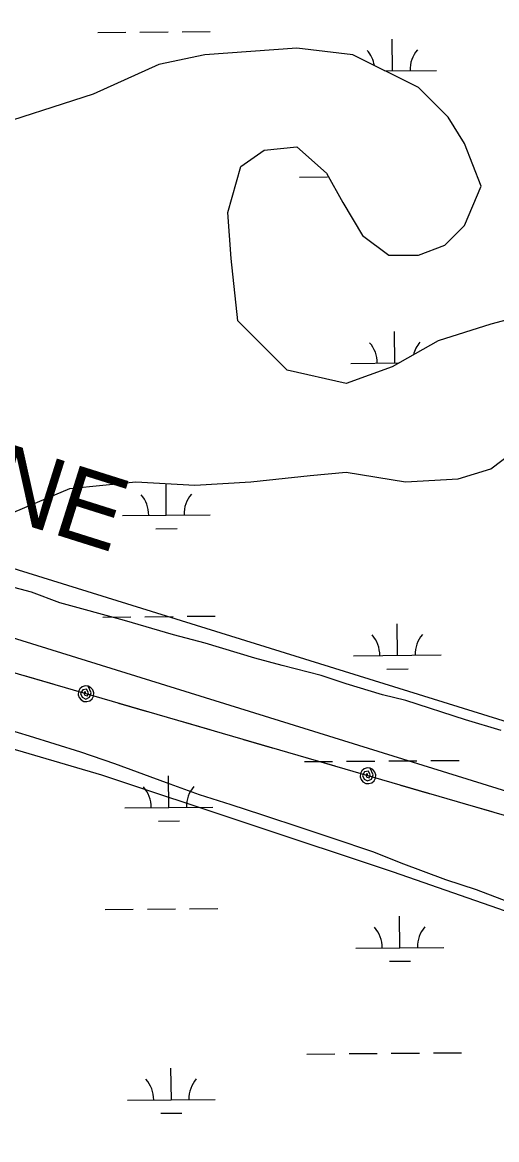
# Model space of a CAD drawing. Extents: x 3567028 to 3605064, y 510945 to 536587.
# Drawn here: x 3590033 to 3590572, y 531015 to 532286 of the extents above; entities that cross this region are included whole.
import ezdxf

# ---------------------------------------------------------------- set-up
doc = ezdxf.new("R2010")
doc.units = 0
for name, color, linetype in [('V-ROAD-CNTR', 7, 'Continuous'), ('V-SITE-VEGE', 7, 'Continuous'), ('V-UTIL-IDEN', 7, 'Continuous'), ('V-UTIL-LINE', 7, 'Continuous'), ('V-WETL-SWMP', 7, 'Continuous')]:
    doc.layers.add(name, color=color, linetype=linetype)

msp = doc.modelspace()

# ---------------------------------------------------------------- linework, layer by layer
at = {"layer": 'V-ROAD-CNTR'}
msp.add_lwpolyline([(3589485.6, 531622.8), (3589571.1, 531594), (3589893.7, 531497.1), (3590122.7, 531429.9), (3590454.8, 531319.5), (3590802.1, 531198.4), (3590964.4, 531136.8)], dxfattribs=at)
at = {"layer": 'V-SITE-VEGE'}
for p, q in [((3590043.3, 531637.9), (3589991.4, 531651.2)), ((3590075.4, 531625.5), (3590043.3, 531637.9)), ((3590149, 531605.6), (3590075.4, 531625.5)), ((3590204.7, 531589.4), (3590149, 531605.6)), ((3590240.6, 531579.9), (3590204.7, 531589.4)), ((3590297.2, 531562.8), (3590240.6, 531579.9)), ((3590328.4, 531554.3), (3590297.2, 531562.8)), ((3590372.8, 531542.9), (3590328.4, 531554.3)), ((3590401.1, 531533.4), (3590372.8, 531542.9)), ((3590442.6, 531521), (3590401.1, 531533.4)), ((3590469, 531514.4), (3590442.6, 531521)), ((3590537, 531492.5), (3590469, 531514.4)), ((3590577.6, 531480.2), (3590537, 531492.5))]:
    msp.add_line(p, q, dxfattribs=at)
msp.add_lwpolyline([(3589908.4, 531521.6), (3589945.2, 531508.3), (3590002.8, 531485.6), (3590040.5, 531474.2), (3590099.1, 531456.1), (3590137.7, 531442.8), (3590196.3, 531421), (3590234, 531407.7), (3590269.9, 531396.3), (3590304.8, 531384.9), (3590352.9, 531368.8), (3590385, 531358.4), (3590432.2, 531342.2), (3590463.4, 531329.9), (3590514.3, 531310.9), (3590549.2, 531299.5), (3590630.4, 531268.2)], dxfattribs=at)
at = {"layer": 'V-UTIL-LINE'}
for points in [[(3591245.7, 531186.1), (3590813.4, 531316.1), (3589953.9, 531566.2), (3589097.9, 531821.9), (3588271.3, 532086.7), (3587446.8, 532354.7), (3587034.4, 532494.7), (3586632.9, 532635.5), (3586214.3, 532773.2), (3585910.4, 533054), (3585734.4, 533425.4), (3585548.5, 533821), (3585363.4, 534224.7), (3585184.1, 534603.2), (3585160.3, 534653.3)], [(3596327.8, 519244.7), (3596555.7, 520553.5), (3596608.7, 520856.4), (3596642.8, 521383.2), (3596692.8, 522850), (3596727.6, 524403.4), (3596836.4, 524401.6), (3596810.3, 524627.5), (3596703.2, 525545), (3596437.4, 527490.4), (3596297.3, 528599.7), (3596136.1, 529068.6), (3595798.6, 529823.1), (3595723.9, 529790.6), (3593807.5, 530393.4), (3590721.5, 531321.4), (3590641.1, 531392.9), (3586481.9, 532688.7), (3586460.6, 532628.9), (3586412.1, 532650), (3586126, 532775.2), (3585921.6, 532944.8), (3585269.7, 534343.3), (3585128.3, 534649.8)], [(3585262.9, 534651), (3586025.6, 533001.3), (3586128.2, 532876.5), (3589487.5, 531831.1), (3594583.8, 530246.2), (3594630.3, 530174.4), (3594544.4, 526966.9), (3594544.4, 526966.2), (3594533.5, 526554.8), (3594478.7, 524510.1), (3594531.7, 524441.6), (3594542.5, 524391.4), (3594726.3, 524375.6), (3594242.1, 521684.3), (3594146, 521331.8), (3594061.4, 521334.5), (3594004.2, 521248), (3593910.4, 521193.7), (3593722.3, 520581), (3593792.3, 520296.6)], [(3590067.8, 531533), (3590035.2, 531542.5)], [(3590105.2, 531522.1), (3590104.3, 531524.8), (3590102.9, 531523), (3590103.9, 531520.4), (3590106.8, 531519.9), (3590107.9, 531523.1), (3590105.7, 531527.3), (3590101.5, 531526.6), (3590098.9, 531522.5), (3590100.9, 531518.4), (3590104.9, 531516.2), (3590109.3, 531518.2), (3590111.1, 531523.3), (3590107.8, 531530.8), (3590104.3, 531531.1), (3590100.9, 531530), (3590098.2, 531527.7), (3590096.6, 531524.6), (3590096.3, 531521.1), (3590097.4, 531517.8), (3590099.6, 531515.1), (3590102.7, 531513.5), (3590106.2, 531513.2), (3590109.6, 531514.2), (3590112.3, 531516.5), (3590113.9, 531519.6), (3590114.2, 531523.1), (3590113.1, 531526.5), (3590110.9, 531529.1), (3590107.8, 531530.8)], [(3590175.3, 531501.7), (3590142.7, 531511.2)], [(3590246.4, 531481.1), (3590213.7, 531490.5)], [(3590317.4, 531460.4), (3590284.8, 531469.9)], [(3590388.5, 531439.7), (3590355.8, 531449.2)], [(3590425.9, 531428.8), (3590425, 531431.5), (3590423.6, 531429.7), (3590424.6, 531427.1), (3590427.5, 531426.6), (3590428.6, 531429.8), (3590426.4, 531434), (3590422.2, 531433.3), (3590419.6, 531429.2), (3590421.6, 531425.1), (3590425.6, 531422.9), (3590430, 531424.8), (3590431.8, 531430), (3590428.5, 531437.4), (3590425, 531437.8), (3590421.6, 531436.7), (3590418.9, 531434.4), (3590417.3, 531431.3), (3590417, 531427.8), (3590418.1, 531424.5), (3590420.3, 531421.8), (3590423.4, 531420.2), (3590426.9, 531419.9), (3590430.3, 531420.9), (3590433, 531423.2), (3590434.6, 531426.3), (3590434.9, 531429.8), (3590433.8, 531433.1), (3590431.6, 531435.8), (3590428.5, 531437.4)], [(3590496, 531408.4), (3590463.4, 531417.9)], [(3590567.1, 531387.7), (3590534.4, 531397.2)]]:
    msp.add_lwpolyline(points, dxfattribs=at)
at = {"layer": 'V-WETL-SWMP'}
for p, q in [((3590118.6, 532274.8), (3590150.6, 532275.1)), ((3590166.6, 532275.2), (3590198.6, 532275.5)), ((3590214.6, 532275.6), (3590246.6, 532275.9)), ((3590453.8, 532231.2), (3590453.5, 532267.2)), ((3590445.2, 532231.1), (3590503.8, 532231.6)), ((3590348, 532110.2), (3590380, 532110.5)), ((3590456.6, 531898.5), (3590456.3, 531934.5)), ((3590406.6, 531898.1), (3590461.5, 531898.6)), ((3590196.6, 531725.5), (3590196.3, 531761.2)), ((3590146.6, 531725.1), (3590246.6, 531725.9)), ((3590184.8, 531710), (3590208.8, 531710.2)), ((3590124.2, 531609.5), (3590156.2, 531609.7)), ((3590172.2, 531609.9), (3590204.2, 531610.1)), ((3590220.2, 531610.3), (3590252.2, 531610.6)), ((3590459.4, 531565.9), (3590459.1, 531601.9)), ((3590409.4, 531565.4), (3590509.4, 531566.3)), ((3590447.6, 531550.3), (3590471.6, 531550.5)), ((3590353.6, 531444.9), (3590385.6, 531445.2)), ((3590401.6, 531445.3), (3590433.6, 531445.6)), ((3590449.6, 531445.7), (3590481.6, 531446)), ((3590497.6, 531446.1), (3590529.6, 531446.4)), ((3590199.4, 531392.9), (3590199.1, 531428.9)), ((3590149.4, 531392.4), (3590249.4, 531393.3)), ((3590187.6, 531377.3), (3590211.6, 531377.5)), ((3590127, 531276.8), (3590159, 531277.1)), ((3590175, 531277.2), (3590207, 531277.5)), ((3590223, 531277.6), (3590255, 531277.9)), ((3590462.2, 531233.2), (3590461.9, 531269.2)), ((3590412.2, 531232.8), (3590512.2, 531233.6)), ((3590450.4, 531217.7), (3590474.4, 531217.9)), ((3590356.4, 531112.2), (3590388.4, 531112.5)), ((3590404.4, 531112.7), (3590436.4, 531112.9)), ((3590452.4, 531113.1), (3590484.4, 531113.3)), ((3590500.4, 531113.5), (3590532.4, 531113.7)), ((3590202.3, 531060.2), (3590201.9, 531096.2)), ((3590152.3, 531059.8), (3590252.2, 531060.6)), ((3590190.4, 531044.7), (3590214.4, 531044.9))]:
    msp.add_line(p, q, dxfattribs=at)
for points in [[(3590554.6, 532099.8), (3590535.9, 532148.4), (3590517.2, 532178.3), (3590483.5, 532212), (3590408.7, 532249.4), (3590345.1, 532256.9), (3590240.4, 532249.4), (3590188, 532238.2), (3590113.2, 532204.5), (3589986, 532163.4)], [(3590606.9, 531953.9), (3590565.8, 531942.7), (3590505.9, 531924), (3590453.6, 531894.1), (3590401.2, 531875.4), (3590333.9, 531890.3), (3590277.8, 531946.4), (3590270.3, 532017.5), (3590266.6, 532069.9), (3590281.5, 532122.2), (3590307.7, 532140.9), (3590345.1, 532144.7), (3590378.8, 532114.8), (3590397.5, 532081.1), (3590419.9, 532043.7), (3590449.8, 532021.2), (3590483.5, 532021.2), (3590513.4, 532032.5), (3590535.9, 532054.9), (3590554.6, 532099.8)], [(3590016, 531725.7), (3590087, 531755.7), (3590161.8, 531763.2), (3590229.2, 531759.4), (3590292.7, 531763.2), (3590360.1, 531770.6), (3590401.2, 531774.4), (3590468.5, 531763.2), (3590528.4, 531766.9), (3590565.8, 531778.1), (3590659.3, 531849.2)]]:
    msp.add_lwpolyline(points, dxfattribs=at)
for centre, start, end in [((3590398.6, 532231.2), 9.5709, 41.2552), ((3590509, 532232.1), 139.7115, 181.2552), ((3590401.4, 531898.5), 359.7115, 41.2552), ((3590511.9, 531899.5), 139.7115, 166.3822), ((3590141.4, 531725.5), 359.7115, 41.2552), ((3590251.9, 531726.5), 139.7115, 181.2552), ((3590404.2, 531565.9), 359.7115, 41.2552), ((3590514.7, 531566.8), 139.7115, 181.2552), ((3590144.2, 531392.9), 359.7115, 41.2552), ((3590254.7, 531393.8), 139.7115, 181.2552), ((3590407, 531233.2), 359.7115, 41.2552), ((3590517.5, 531234.2), 139.7115, 181.2552), ((3590147, 531060.2), 359.7115, 41.2552), ((3590257.5, 531061.1), 139.7115, 181.2552)]:
    msp.add_arc(centre, 35.2, start, end, dxfattribs=at)

# ---------------------------------------------------------------- texts
at = {"layer": 'V-UTIL-IDEN'}
msp.add_text('PIPELINE', height=83, rotation=342.4842, dxfattribs=at).set_placement((3589658.7, 531833.3))

doc.saveas('drawing.dxf')
